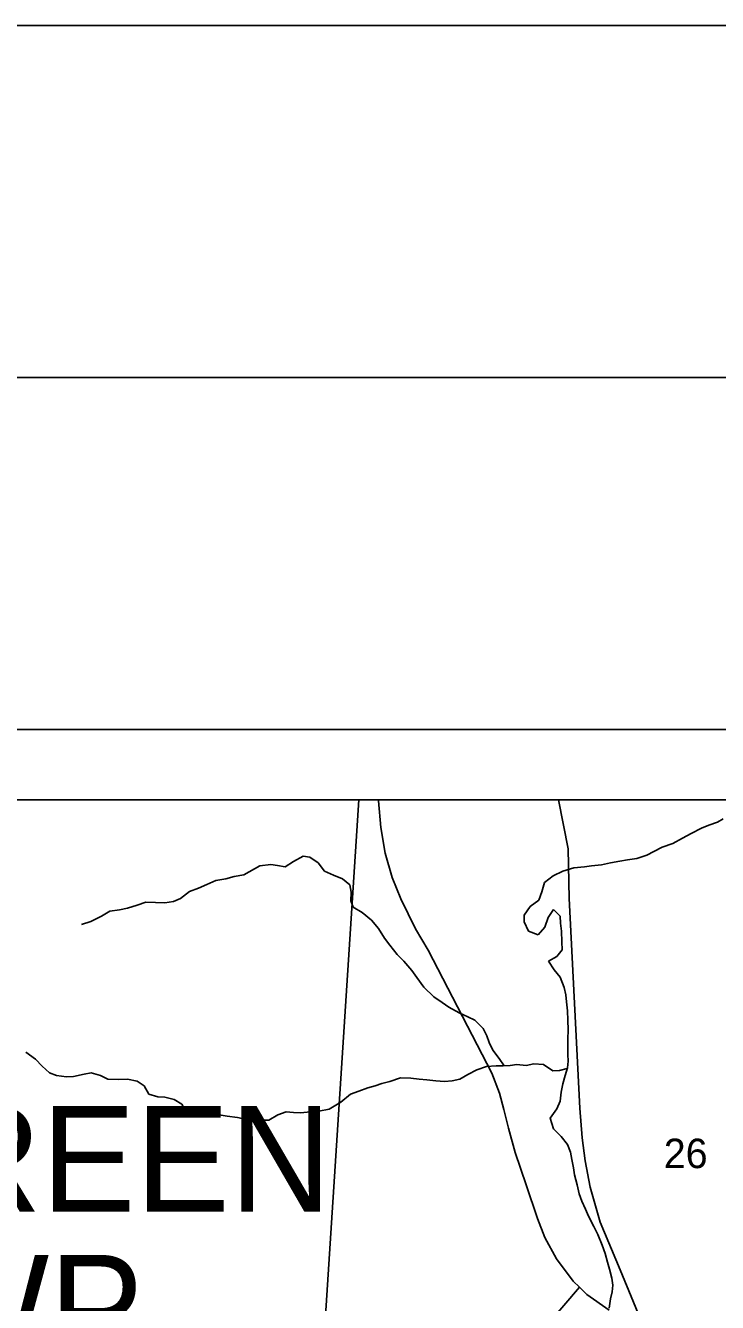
# Model space of a CAD drawing. Extents: x 0 to 34, y 0 to 22.
# Drawn here: x 4.184 to 5.167, y 20.186 to 22 of the extents above; entities that cross this region are included whole.
import ezdxf

# ---------------------------------------------------------------- set-up
doc = ezdxf.new("R2010")
doc.units = 0
for name, color, linetype in [('GM_X_Corporation', 7, 'Continuous'), ('GM_X_Minor_River', 7, 'Continuous'), ('GM_X_Rail_Line', 7, 'Continuous'), ('GM_X_Section_Text', 7, 'Continuous'), ('GM_X_State_Route', 7, 'Continuous'), ('GM_X_Township_Road', 7, 'Continuous'), ('GM_X_Township_Text', 7, 'Continuous'), ('SH_Border', 7, 'Continuous'), ('SH_Cut_Line', 7, 'Continuous'), ('SH_Data', 7, 'Continuous')]:
    doc.layers.add(name, color=color, linetype=linetype)

msp = doc.modelspace()

# ---------------------------------------------------------------- linework, layer by layer
at = {"layer": 'GM_X_Corporation'}
for points in [[(8.9, 18.631), (8.9, 20.9), (3.6477, 20.9), (3.6464, 20.8827), (3.5665, 19.797), (3.566, 19.7906), (3.507, 18.9883), (4.2931, 18.935), (4.421, 18.9263), (4.4362, 18.9253), (5.6003, 18.8464), (6.4706, 18.7873), (6.895, 18.7585), (7.0255, 18.7497), (7.0714, 18.7466), (7.0845, 18.7457), (7.389, 18.725), (7.8088, 18.6965), (7.8353, 18.6952)], [(4.6577, 20.9), (3.646, 20.9), (3.5832, 20.0065), (4.594, 19.9182)], [(5.5834, 20.9), (4.6577, 20.9), (4.594, 19.9182), (5.5855, 19.8646), (5.6551, 20.8957), (5.6507, 20.896)]]:
    msp.add_lwpolyline(points, close=True, dxfattribs=at)
at = {"layer": 'GM_X_Minor_River'}
for p, q in [((5.1444, 20.8599), (5.1297, 20.8522)), ((5.155, 20.8641), (5.1444, 20.8599)), ((5.1671, 20.8687), (5.155, 20.8641)), ((5.1752, 20.8733), (5.1671, 20.8687)), ((5.1176, 20.8458), (5.1036, 20.8381)), ((5.1297, 20.8522), (5.1176, 20.8458)), ((5.0666, 20.8217), (5.0526, 20.8171)), ((5.0768, 20.8267), (5.0666, 20.8217)), ((5.0888, 20.8332), (5.0768, 20.8267)), ((5.1036, 20.8381), (5.0888, 20.8332)), ((4.5169, 20.8067), (4.4942, 20.7939)), ((4.5323, 20.8086), (4.5169, 20.8067)), ((4.5418, 20.8068), (4.5323, 20.8086)), ((4.5528, 20.8053), (4.5418, 20.8068)), ((4.5649, 20.8125), (4.5528, 20.8053)), ((4.5785, 20.8202), (4.5649, 20.8125)), ((4.588, 20.8187), (4.5785, 20.8202)), ((4.5997, 20.8108), (4.588, 20.8187)), ((4.6089, 20.799), (4.5997, 20.8108)), ((4.9633, 20.8035), (4.9474, 20.7989)), ((4.9784, 20.8051), (4.9633, 20.8035)), ((4.9882, 20.8067), (4.9784, 20.8051)), ((5.0026, 20.8078), (4.9882, 20.8067)), ((5.0151, 20.8109), (5.0026, 20.8078)), ((5.0287, 20.8132), (5.0151, 20.8109)), ((5.0393, 20.8152), (5.0287, 20.8132)), ((5.0526, 20.8171), (5.0393, 20.8152)), ((4.4545, 20.7856), (4.4416, 20.7799)), ((4.4685, 20.7882), (4.4545, 20.7856)), ((4.4806, 20.7913), (4.4685, 20.7882)), ((4.4942, 20.7939), (4.4806, 20.7913)), ((4.6214, 20.7934), (4.6089, 20.799)), ((4.6343, 20.7881), (4.6214, 20.7934)), ((4.6449, 20.7794), (4.6343, 20.7881)), ((4.9338, 20.7921), (4.9213, 20.7826)), ((4.9474, 20.7989), (4.9338, 20.7921)), ((4.417, 20.77), (4.4041, 20.7602)), ((4.4299, 20.7746), (4.417, 20.77)), ((4.4416, 20.7799), (4.4299, 20.7746)), ((4.6465, 20.7692), (4.6449, 20.7794)), ((4.6461, 20.757), (4.6465, 20.7692)), ((4.9176, 20.7696), (4.9135, 20.7575)), ((4.9213, 20.7826), (4.9176, 20.7696)), ((4.3428, 20.7507), (4.3288, 20.7465)), ((4.3549, 20.7549), (4.3428, 20.7507)), ((4.3685, 20.7545), (4.3549, 20.7549)), ((4.3818, 20.7537), (4.3685, 20.7545)), ((4.3943, 20.7556), (4.3818, 20.7537)), ((4.4041, 20.7602), (4.3943, 20.7556)), ((4.6496, 20.7476), (4.6461, 20.757)), ((4.901, 20.7487), (4.8924, 20.7366)), ((4.9135, 20.7575), (4.901, 20.7487)), ((4.2917, 20.7352), (4.2769, 20.7276)), ((4.3038, 20.742), (4.2917, 20.7352)), ((4.3174, 20.7439), (4.3038, 20.742)), ((4.3288, 20.7465), (4.3174, 20.7439)), ((4.6621, 20.74), (4.6496, 20.7476)), ((4.6754, 20.7294), (4.6621, 20.74)), ((4.8924, 20.7366), (4.8924, 20.7271)), ((4.922, 20.7192), (4.9265, 20.7329)), ((4.9265, 20.7329), (4.934, 20.7447)), ((4.934, 20.7447), (4.9439, 20.7348)), ((4.9439, 20.7348), (4.9443, 20.725)), ((4.2769, 20.7276), (4.2633, 20.723)), ((4.6857, 20.7173), (4.6754, 20.7294)), ((4.6941, 20.7037), (4.6857, 20.7173)), ((4.8924, 20.7271), (4.8985, 20.7138)), ((4.8985, 20.7138), (4.9122, 20.7086)), ((4.9122, 20.7086), (4.922, 20.7192)), ((4.9443, 20.725), (4.9455, 20.7136)), ((4.9455, 20.7136), (4.9459, 20.6984)), ((4.7017, 20.6939), (4.6941, 20.7037)), ((4.9459, 20.6984), (4.9467, 20.6874)), ((4.712, 20.6806), (4.7017, 20.6939)), ((4.7215, 20.6712), (4.712, 20.6806)), ((4.9388, 20.6775), (4.9271, 20.671)), ((4.9467, 20.6874), (4.9388, 20.6775)), ((4.7329, 20.6579), (4.7215, 20.6712)), ((4.7401, 20.6481), (4.7329, 20.6579)), ((4.9271, 20.671), (4.9351, 20.6589)), ((4.9351, 20.6589), (4.9435, 20.6483)), ((4.75, 20.6341), (4.7401, 20.6481)), ((4.9435, 20.6483), (4.9492, 20.6339)), ((4.7641, 20.6205), (4.75, 20.6341)), ((4.9492, 20.6339), (4.9519, 20.6233)), ((4.9519, 20.6233), (4.9527, 20.6131)), ((4.7759, 20.6125), (4.7641, 20.6205)), ((4.7854, 20.6057), (4.7759, 20.6125)), ((4.8002, 20.5978), (4.7854, 20.6057)), ((4.9527, 20.6131), (4.9539, 20.6006)), ((4.8127, 20.5922), (4.8002, 20.5978)), ((4.8222, 20.5873), (4.8127, 20.5922)), ((4.8344, 20.5755), (4.8222, 20.5873)), ((4.9539, 20.6006), (4.9547, 20.5873)), ((4.9547, 20.5873), (4.9552, 20.5736)), ((4.8397, 20.5649), (4.8344, 20.5755)), ((4.9552, 20.5736), (4.9548, 20.5604)), ((4.8428, 20.5555), (4.8397, 20.5649)), ((4.8481, 20.5449), (4.8428, 20.5555)), ((4.9548, 20.5604), (4.9545, 20.5482)), ((4.1981, 20.532), (4.1845, 20.5418)), ((4.2076, 20.5218), (4.1981, 20.532)), ((4.8569, 20.5327), (4.8481, 20.5449)), ((4.8639, 20.5226), (4.8569, 20.5327)), ((4.9545, 20.5482), (4.9546, 20.5387)), ((4.9546, 20.5387), (4.955, 20.5289)), ((4.2178, 20.5123), (4.2076, 20.5218)), ((4.8251, 20.5167), (4.8123, 20.5102)), ((4.8388, 20.5217), (4.8251, 20.5167)), ((4.8528, 20.5225), (4.8388, 20.5217)), ((4.8626, 20.5225), (4.8528, 20.5225)), ((4.8725, 20.5229), (4.8626, 20.5225)), ((4.8823, 20.5241), (4.8725, 20.5229)), ((4.8952, 20.523), (4.8823, 20.5241)), ((4.9061, 20.5253), (4.8952, 20.523)), ((4.9198, 20.5242), (4.9061, 20.5253)), ((4.9331, 20.5155), (4.9198, 20.5242)), ((4.9429, 20.5159), (4.9331, 20.5155)), ((4.9537, 20.5186), (4.9429, 20.5159)), ((4.9539, 20.5194), (4.9509, 20.5088)), ((4.955, 20.5289), (4.9539, 20.5194)), ((4.228, 20.5089), (4.2178, 20.5123)), ((4.242, 20.507), (4.228, 20.5089)), ((4.2523, 20.5074), (4.242, 20.507)), ((4.2674, 20.5108), (4.2523, 20.5074)), ((4.2773, 20.5127), (4.2674, 20.5108)), ((4.2905, 20.5085), (4.2773, 20.5127)), ((4.3011, 20.5036), (4.2905, 20.5085)), ((4.3155, 20.5032), (4.3011, 20.5036)), ((4.3287, 20.5036), (4.3155, 20.5032)), ((4.3424, 20.5006), (4.3287, 20.5036)), ((4.3526, 20.4941), (4.3424, 20.5006)), ((4.6904, 20.4973), (4.6806, 20.4939)), ((4.7014, 20.5004), (4.6904, 20.4973)), ((4.7169, 20.5054), (4.7014, 20.5004)), ((4.7313, 20.505), (4.7169, 20.5054)), ((4.7434, 20.5036), (4.7313, 20.505)), ((4.754, 20.5024), (4.7434, 20.5036)), ((4.7669, 20.501), (4.754, 20.5024)), ((4.7794, 20.5003), (4.7669, 20.501)), ((4.7904, 20.501), (4.7794, 20.5003)), ((4.8013, 20.5037), (4.7904, 20.501)), ((4.8123, 20.5102), (4.8013, 20.5037)), ((4.9475, 20.497), (4.9453, 20.4848)), ((4.9509, 20.5088), (4.9475, 20.497)), ((4.3594, 20.482), (4.3526, 20.4941)), ((4.3719, 20.4782), (4.3594, 20.482)), ((4.3817, 20.4778), (4.3719, 20.4782)), ((4.395, 20.4744), (4.3817, 20.4778)), ((4.6458, 20.482), (4.6319, 20.4706)), ((4.6575, 20.4862), (4.6458, 20.482)), ((4.6704, 20.4912), (4.6575, 20.4862)), ((4.6806, 20.4939), (4.6704, 20.4912)), ((4.9453, 20.4848), (4.9439, 20.4723)), ((4.4063, 20.468), (4.395, 20.4744)), ((4.4105, 20.4605), (4.4063, 20.468)), ((4.4105, 20.4605), (4.423, 20.4559)), ((4.6009, 20.4581), (4.6152, 20.4608)), ((4.6319, 20.4706), (4.6152, 20.4608)), ((4.9439, 20.4723), (4.939, 20.4614)), ((4.423, 20.4559), (4.4407, 20.4551)), ((4.4407, 20.4551), (4.451, 20.4544)), ((4.451, 20.4544), (4.4707, 20.4507)), ((4.4707, 20.4507), (4.485, 20.4489)), ((4.485, 20.4489), (4.4983, 20.4463)), ((4.4983, 20.4463), (4.5112, 20.4456)), ((4.5112, 20.4456), (4.5174, 20.4451)), ((4.5174, 20.4451), (4.5299, 20.4453)), ((4.5299, 20.4453), (4.5423, 20.4527)), ((4.5423, 20.4527), (4.5544, 20.4573)), ((4.5544, 20.4573), (4.5646, 20.4563)), ((4.5646, 20.4563), (4.5752, 20.4556)), ((4.5752, 20.4556), (4.5884, 20.4569)), ((4.5884, 20.4569), (4.6009, 20.4581))]:
    msp.add_line(p, q, dxfattribs=at)
msp.add_lwpolyline([(4.939, 20.4614), (4.9294, 20.4482), (4.9341, 20.4331), (4.9451, 20.4222), (4.9539, 20.4109), (4.9582, 20.3996), (4.9602, 20.3894), (4.9625, 20.3777), (4.9641, 20.3678), (4.9677, 20.3535), (4.9708, 20.3406), (4.9747, 20.3304), (4.9797, 20.3187), (4.984, 20.3089), (4.9916, 20.2942), (4.9974, 20.2829), (5.0032, 20.2678), (5.0075, 20.256), (5.011, 20.2436), (5.0137, 20.2334), (5.0173, 20.2209), (5.0185, 20.2111), (5.0174, 20.2016), (5.0152, 20.1917), (5.0131, 20.178)], dxfattribs=at)
at = {"layer": 'GM_X_Rail_Line'}
msp.add_lwpolyline([(5.0925, 20.0787), (5.0288, 20.2329), (5.0003, 20.3006), (4.9861, 20.3502), (4.979, 20.3873), (4.975, 20.42), (4.9716, 20.4622), (4.9567, 20.7599), (4.9551, 20.8304), (4.9411, 20.9)], dxfattribs=at)
at = {"layer": 'GM_X_State_Route'}
msp.add_lwpolyline([(5.0133, 20.1753), (4.9815, 20.1978), (4.9711, 20.208), (4.9622, 20.2168), (4.9384, 20.2484), (4.9218, 20.2788), (4.9113, 20.3058), (4.8955, 20.3533), (4.8797, 20.3992), (4.8703, 20.4338), (4.8634, 20.4602), (4.8573, 20.4834), (4.8467, 20.5119), (4.7561, 20.6869), (4.7383, 20.7172), (4.7173, 20.7597), (4.705, 20.7898), (4.695, 20.8246), (4.6889, 20.8611), (4.6857, 20.8988), (4.6856, 20.9)], dxfattribs=at)
at = {"layer": 'GM_X_Township_Road'}
msp.add_lwpolyline([(4.3419, 19.0241), (4.372, 19.0711), (4.3947, 19.1216), (4.4137, 19.1482), (4.43, 19.1766), (4.4357, 19.2192), (4.4663, 19.4401), (4.4508, 19.4795), (4.4731, 19.5702), (4.4909, 19.6154), (4.5239, 19.6439), (4.5586, 19.6856), (4.5781, 19.7159), (4.596, 19.7393), (4.7288, 19.8444), (4.771, 19.8713), (4.7828, 19.887), (4.815, 19.9099), (4.8192, 20.0072), (4.8203, 20.0192), (4.8232, 20.0302), (4.8267, 20.0387), (4.8323, 20.0458), (4.9711, 20.208)], dxfattribs=at)
at = {"layer": 'SH_Border'}
msp.add_lwpolyline([(1.5, 21.5), (33.5, 21.5), (33.5, 0.5), (1.5, 0.5)], close=True, dxfattribs=at)
at = {"layer": 'SH_Cut_Line'}
msp.add_lwpolyline([(0, 0), (34, 0), (34, 22), (0, 22)], close=True, dxfattribs=at)
at = {"layer": 'SH_Data'}
for p, q in [((2, 21), (9, 21)), ((2.1, 20.9), (8.9, 20.9))]:
    msp.add_line(p, q, dxfattribs=at)

# ---------------------------------------------------------------- texts
at = {"layer": 'GM_X_Section_Text'}
msp.add_text('26', height=0.04186, rotation=0, dxfattribs=at).set_placement((5.0909, 20.3771))
at = {"layer": 'GM_X_Township_Text'}
for s, p in [('GREEN', (3.9056, 20.3154)), ('TWP.', (3.9056, 20.1038))]:
    msp.add_text(s, height=0.15, rotation=0, dxfattribs=at).set_placement(p)

doc.saveas('drawing.dxf')
